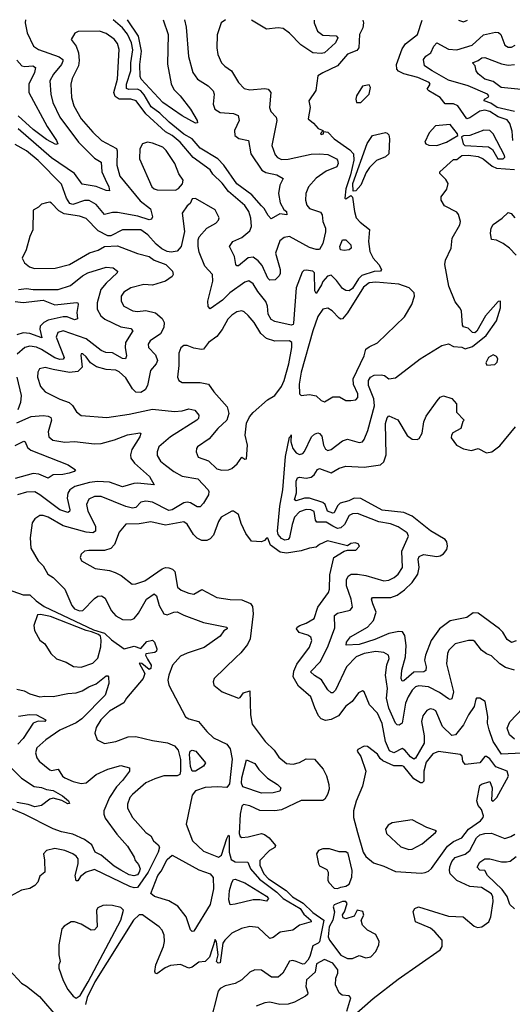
# Model space of a CAD drawing. Extents: x 1954683 to 2060285, y 904798 to 1016299.
# Tile 439 of 472: x 2026583 to 2029561, y 1010317 to 1016265. Entities that reach past the tile are written whole.
import ezdxf

# ---------------------------------------------------------------- set-up
doc = ezdxf.new("R2010")
doc.units = 0

msp = doc.modelspace()

# ---------------------------------------------------------------- linework, layer by layer
at = {"layer": '0CON10XD'}
for points in [[(2027828.1, 1016263), (2027801.4, 1016245), (2027777.4, 1016172.6), (2027774.5, 1016095.5), (2027781.8, 1016055), (2027802.5, 1016005), (2027823.6, 1015983.6), (2027863.6, 1015955), (2027905, 1015884.4), (2027939.5, 1015849.5), (2027975, 1015841.1), (2028065, 1015849.6), (2028084.5, 1015844.5), (2028102, 1015825), (2028093.3, 1015733.3), (2028100.9, 1015710.9), (2028133.6, 1015675), (2028138, 1015655), (2028107.8, 1015505), (2028127.6, 1015447.6), (2028141.3, 1015431.3), (2028165, 1015420), (2028205, 1015421.2), (2028345, 1015453.1), (2028394.7, 1015454.7), (2028445, 1015449.6), (2028498.8, 1015425), (2028505, 1015416.7), (2028509.2, 1015395), (2028499.2, 1015375), (2028435, 1015349.7), (2028375, 1015306.9), (2028328.5, 1015255), (2028312.1, 1015215), (2028310.4, 1015175), (2028317.9, 1015145), (2028335.7, 1015125), (2028401.7, 1015101.7), (2028411.8, 1015085), (2028415.4, 1015045.4), (2028431.7, 1015005), (2028432.4, 1014982.4), (2028415, 1014912), (2028395, 1014876.6), (2028375, 1014876.5), (2028335, 1014888.9), (2028215, 1014954.8), (2028181.8, 1014948.2), (2028155, 1014929.6), (2028129.2, 1014855), (2028157.9, 1014755), (2028158.6, 1014731.4), (2028152.5, 1014717.5), (2028126.7, 1014693.3), (2028095, 1014691.1), (2028083.3, 1014703.3), (2028049.7, 1014779.7), (2028025, 1014808.4), (2027995, 1014830.4), (2027963.9, 1014826.1), (2027905, 1014778.6), (2027895, 1014778), (2027890.6, 1014785), (2027882.5, 1014835), (2027851.1, 1014895), (2027871.9, 1014925), (2027925, 1014949.6), (2027975, 1014988.5), (2027984.1, 1015015), (2027980.8, 1015065), (2027967.3, 1015105), (2027945, 1015142.7), (2027845.9, 1015225.9), (2027806.2, 1015276.2), (2027751.4, 1015331.4), (2027735, 1015358.5), (2027631.4, 1015431.4), (2027552.3, 1015525), (2027505, 1015565.2), (2027465, 1015587.7), (2027346.5, 1015696.5), (2027286.6, 1015775), (2027255, 1015784.8), (2027185, 1015784.5), (2027160.4, 1015800.4), (2027153, 1015825), (2027173.3, 1015905), (2027184.7, 1016084.7), (2027175, 1016121.4), (2027155, 1016147.9), (2027105, 1016180.9), (2027065, 1016194.7), (2026936.9, 1016193.1), (2026915.7, 1016184.3), (2026894, 1016145), (2026924.1, 1016104.1), (2026938.8, 1016065), (2026942.6, 1016017.4), (2026938.1, 1015985), (2026901.2, 1015908.8), (2026892.5, 1015875), (2026895.3, 1015795), (2026910, 1015745), (2026954, 1015665), (2027024.4, 1015584.4), (2027076.9, 1015535), (2027167.5, 1015487.5), (2027172.2, 1015472.2), (2027171.2, 1015385), (2027188.6, 1015318.6), (2027311.2, 1015171.2), (2027372.9, 1015122.9), (2027385.4, 1015074.6), (2027379.8, 1015060.2), (2027365, 1015056.4), (2027297.6, 1015077.6), (2027175, 1015100.4), (2027145, 1015100.2), (2027095, 1015088.2), (2027045, 1015147.8), (2027003, 1015173), (2026975, 1015171.6), (2026905, 1015148.9), (2026886.5, 1015155), (2026866.7, 1015186.7), (2026835, 1015271.8), (2026694.7, 1015415), (2026625, 1015471.9), (2026555, 1015511.1)], [(2026618.5, 1016264.7), (2026615.5, 1016245), (2026628.5, 1016185), (2026665.6, 1016105), (2026695.8, 1016085), (2026821.2, 1016041.2), (2026842.9, 1016025), (2026844.7, 1016015), (2026835.8, 1015995), (2026786.5, 1015935), (2026764.7, 1015895), (2026770.8, 1015815), (2026784.2, 1015765), (2026826.6, 1015675), (2026938.8, 1015525), (2027035, 1015428.8), (2027074.7, 1015404.7), (2027078.6, 1015345), (2027100.4, 1015300.4), (2027122.1, 1015255), (2027125, 1015231.2), (2027105, 1015233.1), (2027045, 1015257.1), (2026960.5, 1015270.5), (2026914.6, 1015335), (2026775, 1015430.8), (2026574.6, 1015605)], [(2028656.9, 1016261.8), (2028661.8, 1016245), (2028657.5, 1016215), (2028636.4, 1016175), (2028633.5, 1016095), (2028620.9, 1016079.1), (2028565, 1016057.1), (2028505, 1015986.2), (2028415.3, 1015944.7), (2028385.8, 1015925), (2028373.1, 1015836.9), (2028330, 1015775), (2028338.6, 1015735), (2028326.2, 1015665), (2028359.7, 1015639.7), (2028387.7, 1015607.7), (2028417.5, 1015595), (2028402.3, 1015577.7), (2028405, 1015572), (2028420, 1015575), (2028421.7, 1015588.3), (2028445, 1015584.3), (2028483.8, 1015545), (2028579.4, 1015479.4), (2028600.4, 1015455), (2028603.2, 1015416.8), (2028583, 1015327), (2028555, 1015242.5), (2028547.5, 1015187.5), (2028555, 1015182.5), (2028585, 1015202.5), (2028595, 1015192.5), (2028606, 1015105), (2028618, 1015068), (2028641.2, 1015041.2), (2028697.4, 1014997.4), (2028691, 1014925), (2028700.4, 1014865), (2028718.8, 1014825), (2028753.4, 1014785), (2028769.4, 1014755), (2028764, 1014746), (2028725, 1014743.6), (2028651.5, 1014718.5), (2028630.8, 1014699.2), (2028595, 1014641.1), (2028575, 1014626.9), (2028555, 1014628.5), (2028535, 1014641.2), (2028499.1, 1014689.1), (2028465, 1014720.4), (2028444.1, 1014715.9), (2028416.4, 1014683.6), (2028407.6, 1014662.4), (2028375, 1014610), (2028367, 1014627), (2028364.2, 1014735), (2028355, 1014745.6), (2028315, 1014751.4), (2028301.1, 1014748.9), (2028291.1, 1014738.9), (2028254.8, 1014645), (2028237.8, 1014432.2), (2028235.7, 1014424.3), (2028225, 1014419.1), (2028125, 1014441.8), (2028102.7, 1014452.7), (2028085.3, 1014485), (2028081.1, 1014535), (2028071.7, 1014561.7), (2028021.8, 1014621.8), (2027995, 1014669.1), (2027967.5, 1014687.5), (2027945, 1014679.1), (2027854.1, 1014615), (2027809.5, 1014570.5), (2027735, 1014517.5), (2027722.1, 1014532.1), (2027719.6, 1014565), (2027750.7, 1014685), (2027748.9, 1014725), (2027702.9, 1014775), (2027668.9, 1014861.1), (2027661.9, 1014895), (2027661.9, 1014935), (2027667.8, 1014952.2), (2027715, 1015006), (2027768.8, 1015035), (2027785, 1015053.3), (2027788.3, 1015068.3), (2027765, 1015115.8), (2027645, 1015183.8), (2027625, 1015182.5), (2027613.3, 1015155), (2027595, 1015140), (2027566.2, 1015095), (2027580, 1014985), (2027560, 1014895), (2027535, 1014865.8), (2027498.8, 1014861.2), (2027475, 1014863.9), (2027441.4, 1014881.4), (2027408.2, 1014908.2), (2027357.1, 1014965), (2027315, 1014994.6), (2027205, 1014995.4), (2027135, 1014958.1), (2027115, 1014958.9), (2027058.4, 1014988.4), (2026984.4, 1015064.4), (2026945, 1015078.1), (2026852.3, 1015092.3), (2026820.3, 1015110.3), (2026775, 1015157.1), (2026765, 1015162), (2026745, 1015158.8), (2026715, 1015151.2), (2026697.6, 1015132.4), (2026664, 1015115), (2026662.7, 1014995), (2026644.6, 1014955), (2026621.4, 1014875), (2026598, 1014825), (2026611.2, 1014795), (2026642.6, 1014772.6), (2026672, 1014762), (2026797.1, 1014762.9), (2026885, 1014786.2), (2027004.7, 1014855.3), (2027056.9, 1014873.1), (2027095, 1014894.4), (2027175, 1014899.2), (2027295, 1014852.1), (2027365, 1014833.6), (2027395, 1014812.7), (2027466.2, 1014785), (2027506.2, 1014745), (2027510, 1014725), (2027505, 1014712.5), (2027465, 1014684.2), (2027385, 1014660), (2027332.5, 1014665), (2027254.3, 1014645.7), (2027212.3, 1014617.7), (2027195.6, 1014595), (2027196.9, 1014565), (2027213.1, 1014535), (2027266.7, 1014505), (2027295, 1014501.6), (2027345, 1014507.1), (2027403.6, 1014493.6), (2027445, 1014459.4), (2027456.1, 1014436.1), (2027454.1, 1014405), (2027435, 1014367.9), (2027371.9, 1014325), (2027359.5, 1014305), (2027361.1, 1014285), (2027405, 1014239.5), (2027415.8, 1014205), (2027408.7, 1014185), (2027374.7, 1014145), (2027355.3, 1014055), (2027342.3, 1014027.7), (2027315, 1014012.7), (2027285, 1014015.5), (2027265, 1014034.4), (2027225, 1014101.5), (2027185, 1014138.2), (2027165, 1014148.1), (2027105, 1014150.6), (2027047.1, 1014167.1), (2027012, 1014192), (2026985, 1014228.6), (2026964.2, 1014245.8), (2026954.2, 1014245.8), (2026952.7, 1014237.3), (2026960.4, 1014165), (2026935, 1014138.9), (2026885, 1014133.7), (2026785, 1014151.2), (2026736.1, 1014163.9), (2026703.1, 1014155), (2026693.5, 1014135), (2026690.9, 1014105), (2026708.3, 1014048.3), (2026737.4, 1014017.4), (2026825, 1013972.5), (2026882.8, 1013952.8), (2026902.7, 1013935), (2026925.7, 1013895), (2026955, 1013874.4), (2027110.7, 1013860.7), (2027245, 1013881.5), (2027385, 1013912), (2027518.5, 1013898.5), (2027565, 1013901.1), (2027605, 1013913.6), (2027640.8, 1013905), (2027665.6, 1013875), (2027663.6, 1013856.4), (2027654.4, 1013845), (2027495, 1013745.4), (2027424.6, 1013685), (2027413.6, 1013655), (2027415, 1013631.2), (2027435, 1013597.8), (2027465, 1013573.4), (2027515, 1013535.3), (2027565, 1013507.5), (2027660.6, 1013490.6), (2027721.9, 1013425), (2027727.1, 1013415), (2027724.4, 1013395), (2027695, 1013344.4), (2027675, 1013322.2), (2027655, 1013321.8), (2027615.2, 1013345.2), (2027595, 1013350.3), (2027575, 1013345.3), (2027505, 1013303.8), (2027485, 1013299.8), (2027385, 1013349.5), (2027345, 1013356.7), (2027315, 1013349.6), (2027285, 1013318.8), (2027265, 1013313.6), (2027225, 1013324), (2027075, 1013383.3), (2027035, 1013384.6), (2027001.9, 1013368.1), (2026987.7, 1013335), (2026994.7, 1013295), (2027041.6, 1013205), (2027041.8, 1013175), (2027025, 1013164.7), (2026985, 1013169.8), (2026846.4, 1013206.4), (2026755, 1013259.2), (2026725, 1013270), (2026705, 1013270), (2026675, 1013248.6), (2026657.8, 1013225), (2026645.5, 1013135), (2026651.4, 1013071.4), (2026694.4, 1012995), (2026725.5, 1012965), (2026752.5, 1012915), (2026785, 1012895.7), (2026855.4, 1012825.4), (2026898, 1012725), (2026914, 1012705), (2026945, 1012693.5), (2026965, 1012695.8), (2027035, 1012768.5), (2027055, 1012781.8), (2027076.7, 1012785), (2027100.1, 1012770.1), (2027136.7, 1012695), (2027165, 1012662.7), (2027205, 1012640.4), (2027255, 1012639.6), (2027275, 1012648.2), (2027301.4, 1012678.6), (2027349.6, 1012765), (2027395, 1012797.1), (2027410.5, 1012785), (2027425.6, 1012725.6), (2027455, 1012675.6), (2027475, 1012668.5), (2027514.8, 1012685.2), (2027535, 1012686.7), (2027575, 1012667.1)], [(2027579.8, 1016263.4), (2027589.2, 1016219.2), (2027603, 1016043), (2027630, 1015945), (2027657.1, 1015905), (2027721.9, 1015865), (2027753.3, 1015835), (2027758.2, 1015815), (2027751.8, 1015755), (2027762.5, 1015725), (2027794.7, 1015704.7), (2027875, 1015697.7), (2027904.2, 1015685), (2027910.5, 1015655), (2027880.9, 1015595), (2027883.1, 1015565), (2027907.8, 1015547.8), (2027965.8, 1015535), (2027980.6, 1015455), (2028046.3, 1015356.3), (2028071.6, 1015341.6), (2028137.2, 1015327.2), (2028176, 1015305), (2028155.5, 1015264.5), (2028147.1, 1015215), (2028158, 1015158), (2028178.9, 1015118.9), (2028195.7, 1015105), (2028198.8, 1015085), (2028155, 1015092), (2028102.7, 1015062.7), (2028085, 1015081.2), (2028061.8, 1015125), (2028045, 1015141.1), (2027986.4, 1015206.4), (2027895, 1015273.6), (2027817, 1015385), (2027780.7, 1015425), (2027675, 1015489.1), (2027624.9, 1015544.9), (2027575, 1015573.3), (2027486.6, 1015645), (2027430.4, 1015700.4), (2027377.8, 1015737.8), (2027335, 1015811.3), (2027315, 1015834.2), (2027295, 1015844.3), (2027243.6, 1015843.6), (2027229.6, 1015849.6), (2027228.1, 1015875), (2027254.2, 1015955), (2027254.2, 1016005), (2027266.8, 1016083.2), (2027259, 1016125), (2027235, 1016176.8), (2027205, 1016215.2), (2027148.1, 1016264)], [(2027450.7, 1016263.5), (2027480, 1016175), (2027475.7, 1015995.7), (2027497.9, 1015877.9), (2027515, 1015842.7), (2027554, 1015805), (2027615.5, 1015725), (2027655.4, 1015655), (2027657.9, 1015642.1), (2027645, 1015640.6), (2027565, 1015683.1), (2027448.8, 1015765), (2027318.2, 1015905), (2027311.7, 1015921.7), (2027309.2, 1015995), (2027320, 1016075), (2027301.1, 1016165), (2027233.8, 1016263.9)], [(2028363.4, 1016262.2), (2028362.7, 1016245), (2028383.4, 1016195), (2028415, 1016172.1), (2028496.3, 1016166.3), (2028507.1, 1016155), (2028492.7, 1016125), (2028425.6, 1016064.4), (2028405, 1016059.7), (2028355, 1016064.7), (2028281.9, 1016111.9), (2028215, 1016183.3), (2028175, 1016212.3), (2028145, 1016216), (2028075, 1016208.4), (2027984.9, 1016262.8)], [(2029564.1, 1015535), (2029560.4, 1015590.4), (2029546.9, 1015636.9), (2029529.4, 1015659.4), (2029475, 1015678.2), (2029425, 1015710.4), (2029395, 1015717.3), (2029365, 1015713), (2029305, 1015672.5), (2029285, 1015665.9), (2029231.8, 1015745), (2029205, 1015755.6), (2029155.6, 1015755.6), (2029125.1, 1015795.1), (2029056.4, 1015835), (2029046, 1015845), (2029064, 1015875), (2029057.5, 1015885), (2028990.6, 1015915), (2028905, 1015938.5), (2028873.3, 1015953.3), (2028862.6, 1015965), (2028861.7, 1015995), (2028895, 1016088.5), (2028915, 1016118.2), (2028987.8, 1016175), (2029015.1, 1016261.3)], [(2029234.9, 1016261), (2029265, 1016251.4), (2029290.4, 1016260.9)], [(2029575, 1015709.4), (2029469.2, 1015735), (2029430.7, 1015760.7), (2029390, 1015775), (2029392.5, 1015785), (2029415, 1015797.5), (2029418.8, 1015805), (2029411.2, 1015815), (2029295, 1015864.4), (2029175, 1015899.3), (2029075.5, 1015955.5), (2029030, 1015985), (2029024.4, 1016024.4), (2029038.1, 1016045), (2029067.7, 1016065), (2029087.1, 1016105), (2029105, 1016125.6), (2029175, 1016087.5), (2029225, 1016082.9), (2029319.2, 1016110.8), (2029386.1, 1016173.9), (2029459.8, 1016189.7), (2029476.7, 1016186.7), (2029491.2, 1016175), (2029515, 1016111.5), (2029535, 1016099.1), (2029555, 1016099.6), (2029578.2, 1016111.8)], [(2026565, 1016020), (2026596.6, 1015986.6), (2026615, 1015982.1), (2026662.5, 1015985), (2026677.8, 1015975), (2026672.4, 1015945), (2026639, 1015875), (2026637.8, 1015825), (2026750, 1015620), (2026805.4, 1015535), (2026813.8, 1015515), (2026801.5, 1015511.5), (2026745, 1015540.3), (2026665, 1015600.7), (2026573.1, 1015683.1)], [(2029615, 1015843.5), (2029494.3, 1015854.3), (2029445, 1015892.3), (2029394.8, 1015904.8), (2029355, 1015938.6), (2029342.5, 1015955), (2029336.2, 1015985), (2029320, 1016005), (2029355, 1016018.2), (2029376.4, 1016033.6), (2029395, 1016036.8), (2029495, 1015997.4), (2029535, 1015990.9), (2029575, 1015993.9)], [(2028645, 1015764.4), (2028696.1, 1015815), (2028703.1, 1015855), (2028695, 1015872), (2028655, 1015863.3), (2028618.8, 1015805), (2028614, 1015785), (2028620, 1015765), (2028645, 1015764.4)], [(2029105, 1015504.9), (2029162.7, 1015525), (2029230.8, 1015565), (2029230, 1015575), (2029185, 1015631.4), (2029097, 1015623), (2029058, 1015582), (2029031.1, 1015525), (2029037.5, 1015515), (2029056.4, 1015506.4), (2029105, 1015504.9)], [(2029505, 1015424.1), (2029515.4, 1015434.6), (2029514.5, 1015445), (2029444.7, 1015574.7), (2029425, 1015595.5), (2029387.9, 1015597.9), (2029305, 1015564.6), (2029265, 1015563.3), (2029253.3, 1015556.7), (2029263, 1015515), (2029274, 1015504), (2029417.5, 1015497.5), (2029440.8, 1015480.8), (2029473.4, 1015425), (2029505, 1015424.1)], [(2028598.3, 1015228.3), (2028597.3, 1015275), (2028683.1, 1015516.9), (2028715, 1015565.9), (2028795, 1015582.9), (2028805, 1015579.2), (2028815, 1015568.8), (2028819.3, 1015545), (2028815, 1015454.5), (2028795, 1015436.4), (2028740.8, 1015415), (2028698.6, 1015371.4), (2028678.4, 1015341.6), (2028645, 1015264.5), (2028615, 1015230), (2028598.3, 1015228.3)], [(2027525, 1015234.3), (2027543.8, 1015245), (2027567.3, 1015272.7), (2027570.8, 1015295), (2027545, 1015333.8), (2027520.5, 1015395), (2027468.5, 1015475), (2027447.5, 1015495), (2027385, 1015518.6), (2027355, 1015524), (2027325.9, 1015514.1), (2027309.2, 1015485), (2027307.5, 1015425), (2027382.2, 1015255), (2027395, 1015243.1), (2027415, 1015237.1), (2027525, 1015234.3)], [(2028447, 1012483), (2028489, 1012591), (2028485.4, 1012665), (2028505, 1012679.3), (2028581.7, 1012698.3), (2028594.5, 1012715), (2028587.1, 1012765), (2028558.8, 1012845), (2028559.2, 1012880.8), (2028567.9, 1012902.1), (2028585.9, 1012914.1), (2028625, 1012915.2), (2028675, 1012907.3), (2028785, 1012874), (2028815, 1012879.3), (2028846.7, 1012895), (2028871.2, 1012915), (2028897.5, 1012955), (2028892.2, 1013055), (2028933.3, 1013145), (2028925.3, 1013165.3), (2028871.8, 1013201.8), (2028825, 1013220), (2028755, 1013231.1), (2028625, 1013281.8), (2028595, 1013279.2), (2028575, 1013268.5), (2028546.9, 1013215), (2028525, 1013194.3), (2028505, 1013191.1), (2028475.6, 1013205.6), (2028435, 1013229), (2028379.6, 1013229.6), (2028372.1, 1013242.1), (2028364, 1013294), (2028343.7, 1013303.7), (2028315, 1013305.9), (2028275, 1013290.7), (2028245, 1013258.5), (2028229.2, 1013215), (2028214, 1013136), (2028205.8, 1013124.2), (2028185, 1013121), (2028165, 1013130.5), (2028145, 1013154.7), (2028140.9, 1013175), (2028156, 1013325), (2028173.9, 1013425), (2028190.4, 1013625), (2028215, 1013742.5), (2028223, 1013747), (2028225, 1013757.5), (2028222.5, 1013715), (2028235, 1013673.6), (2028255, 1013648.2), (2028275, 1013637.5), (2028295, 1013643.8), (2028305, 1013655.5), (2028346.9, 1013745), (2028365, 1013760.8), (2028385, 1013768.2), (2028395.4, 1013765.4), (2028409.6, 1013749.6), (2028419.6, 1013695), (2028431, 1013671), (2028445, 1013662), (2028465, 1013668.1), (2028535, 1013719.7), (2028565, 1013730.4), (2028635, 1013710.5), (2028654.6, 1013715.4), (2028665, 1013728), (2028687.7, 1013782.3), (2028727.1, 1013932.9), (2028724.5, 1013975), (2028691.2, 1014055), (2028691.8, 1014085), (2028704.2, 1014105.8), (2028725, 1014117.3), (2028768.3, 1014118.3), (2028787.5, 1014115), (2028815, 1014095.5), (2028855, 1014101.1), (2029003.1, 1014215), (2029135, 1014295.6), (2029175, 1014306), (2029205, 1014290.8), (2029255, 1014285.8), (2029275, 1014276.7), (2029320, 1014290), (2029403, 1014357), (2029465, 1014445.8), (2029490, 1014525), (2029488.8, 1014565), (2029475, 1014562.2), (2029399.3, 1014475), (2029346.2, 1014383.8), (2029335, 1014373.8), (2029320, 1014375), (2029295, 1014402), (2029265, 1014408.8), (2029259.2, 1014419.2), (2029252.9, 1014505), (2029244.4, 1014525), (2029215, 1014560), (2029176.8, 1014655), (2029153.4, 1014785), (2029158, 1014812), (2029191.5, 1014885), (2029197.8, 1014945), (2029243.8, 1015025), (2029248, 1015045), (2029235, 1015088), (2029225, 1015101.9), (2029150.7, 1015140.7), (2029131.1, 1015175), (2029130.5, 1015195), (2029165, 1015241.2), (2029172.9, 1015275), (2029159.3, 1015299.3), (2029122.5, 1015335), (2029122.5, 1015345), (2029205, 1015420), (2029225, 1015420), (2029255, 1015443.3), (2029296.9, 1015446.9), (2029355, 1015437.3), (2029384, 1015425), (2029406.9, 1015406.9), (2029439.4, 1015379.4), (2029465, 1015367.3), (2029575, 1015359.3)], [(2029585, 1014841.9), (2029544.4, 1014885), (2029505, 1014913.4), (2029465, 1014933.6), (2029435, 1014936.7), (2029428.9, 1014975), (2029433.1, 1015005), (2029445, 1015027.5), (2029498.8, 1015065), (2029535, 1015100), (2029553.6, 1015093.6), (2029576.8, 1015066.8)], [(2028545, 1014870), (2028522.7, 1014875), (2028517.9, 1014895), (2028535, 1014935.4), (2028554, 1014935), (2028584.2, 1014905), (2028587.1, 1014885), (2028575, 1014874.3), (2028545, 1014870)], [(2026575, 1014634.3), (2026625, 1014640.2), (2026665, 1014634.4), (2026815, 1014634.3), (2026890.9, 1014659.1), (2026962.1, 1014717.9), (2026995, 1014736.2), (2027105, 1014770.3), (2027147.5, 1014765), (2027174.2, 1014745), (2027172.5, 1014735), (2027105, 1014673.3), (2027073.8, 1014635), (2027050.7, 1014555), (2027052.3, 1014515), (2027073.2, 1014475), (2027098.5, 1014455), (2027195, 1014409.2), (2027255, 1014398.2), (2027266.7, 1014385), (2027221.8, 1014315), (2027219.7, 1014285), (2027228.4, 1014235), (2027223.6, 1014216.4), (2027205, 1014217.3), (2027145, 1014251.3), (2027103.3, 1014255), (2027075, 1014266.7), (2026985, 1014337), (2026845, 1014385.7), (2026813.8, 1014375), (2026803.9, 1014346.1), (2026851.6, 1014225), (2026846.6, 1014213.4), (2026825, 1014211.7), (2026795, 1014221.4), (2026715, 1014273), (2026685, 1014285.6), (2026645, 1014292.7), (2026614.4, 1014285), (2026568.2, 1014245)], [(2028425, 1013956.2), (2028475, 1013986.7), (2028516.1, 1013986.1), (2028553.6, 1013963.6), (2028585, 1013964), (2028615, 1013968.8), (2028627.5, 1013982.5), (2028626.8, 1014005), (2028601.7, 1014061.7), (2028598, 1014095), (2028664.7, 1014235), (2028676.2, 1014273.8), (2028695, 1014289.3), (2028746.7, 1014313.3), (2028909.5, 1014470.5), (2028952.5, 1014545), (2028970, 1014595), (2028966.7, 1014615), (2028938, 1014645), (2028875, 1014666.2), (2028735, 1014679.4), (2028695, 1014674.3), (2028661.9, 1014648.1), (2028565, 1014493.1), (2028535, 1014457.8), (2028525, 1014455.4), (2028515, 1014461.2), (2028472.2, 1014505), (2028445, 1014521.2), (2028415, 1014516.7), (2028385, 1014472.1), (2028355.1, 1014384.9), (2028285.5, 1014135.5), (2028272.8, 1014062.8), (2028275, 1014003.8), (2028285, 1013994.4), (2028335, 1014000.8), (2028375, 1013993.3), (2028405, 1013963.8), (2028425, 1013956.2)], [(2026555, 1014563.2), (2026605, 1014557.2), (2026725, 1014569.4), (2026795, 1014543), (2026926.5, 1014556.5), (2026934.1, 1014554.1), (2026936.9, 1014545), (2026928.8, 1014495), (2026931.7, 1014458.3), (2026915, 1014452.2), (2026869.1, 1014469.1), (2026845, 1014470.6), (2026755, 1014448.7), (2026729.6, 1014435), (2026707.1, 1014412.9), (2026704.8, 1014395), (2026716.5, 1014343.5), (2026645, 1014369.8), (2026605, 1014373.9), (2026565, 1014360)], [(2027805, 1013544.3), (2027845, 1013544.4), (2027866.3, 1013553.7), (2027897.8, 1013582.2), (2027925, 1013622.5), (2027945, 1013610), (2027955, 1013612.5), (2027960.2, 1013695), (2027945.8, 1013755), (2027953.5, 1013826.5), (2027972.2, 1013865), (2027995, 1013890.8), (2028081.8, 1013968.2), (2028125.3, 1013994.7), (2028165, 1014048.7), (2028181.5, 1014085), (2028209.8, 1014185), (2028227.8, 1014285), (2028227.8, 1014315), (2028215, 1014324.8), (2028125, 1014322.4), (2028075, 1014337.9), (2028039.9, 1014369.9), (2028000, 1014435), (2027965, 1014478), (2027940.3, 1014500.3), (2027925, 1014505.7), (2027895, 1014500), (2027865, 1014479.4), (2027841.8, 1014455), (2027807.8, 1014392.2), (2027775, 1014350), (2027724.3, 1014315), (2027695, 1014274), (2027682.9, 1014272.9), (2027635, 1014280.8), (2027595, 1014295.7), (2027574.4, 1014295.6), (2027557.6, 1014282.4), (2027545, 1014250), (2027545.5, 1014175), (2027537.1, 1014105), (2027546, 1014085), (2027565, 1014072.9), (2027675, 1014073.8), (2027725, 1014062.7), (2027756.5, 1014016.5), (2027837.3, 1013925), (2027846.5, 1013885), (2027835.3, 1013844.7), (2027781.5, 1013795), (2027728.1, 1013731.9), (2027658.8, 1013685), (2027651.2, 1013675), (2027650, 1013655), (2027662.7, 1013622.7), (2027725, 1013598.9), (2027775, 1013551.4), (2027805, 1013544.3)], [(2029407.5, 1014177.5), (2029455, 1014181.2), (2029470, 1014195), (2029474.2, 1014215), (2029465, 1014230), (2029445, 1014240), (2029416.2, 1014225), (2029401.7, 1014191.7), (2029407.5, 1014177.5)], [(2026566.2, 1014105), (2026591.9, 1013995), (2026588.8, 1013951.2), (2026571.7, 1013908.3)], [(2029585, 1012512.1), (2029555, 1012502.7), (2029529.5, 1012519.5), (2029503.2, 1012565), (2029483.6, 1012585), (2029355, 1012678.9), (2029325, 1012680.9), (2029285, 1012653), (2029185, 1012632.2), (2029120.5, 1012585), (2029069.4, 1012515), (2029035.3, 1012425.3), (2029030.2, 1012395), (2029040, 1012355), (2029037.5, 1012332.5), (2029025.3, 1012324.7), (2028965, 1012323.6), (2028905, 1012271.3), (2028895, 1012268.9), (2028889.4, 1012285), (2028893.5, 1012335), (2028914.8, 1012415), (2028919.6, 1012485), (2028911.2, 1012545), (2028896.5, 1012566.5), (2028875, 1012568.3), (2028815, 1012556.7), (2028729.3, 1012520.7), (2028635, 1012490.8), (2028557, 1012487), (2028558.2, 1012505), (2028583.1, 1012536.9), (2028685, 1012594.7), (2028721.7, 1012635), (2028738.1, 1012685), (2028716.8, 1012736.8), (2028710, 1012765), (2028716.7, 1012775), (2028826, 1012774), (2028865, 1012787.5), (2028909.5, 1012820.5), (2028956.1, 1012863.9), (2028990, 1012915), (2028998.6, 1012955), (2028992.5, 1013005), (2028997.8, 1013022.2), (2029025, 1013034), (2029105, 1013021.3), (2029125, 1013025.5), (2029145, 1013037.1), (2029165.3, 1013064.7), (2029169.6, 1013085), (2029165, 1013110), (2029154.5, 1013125), (2029066.4, 1013176.4), (2028955.9, 1013265.9), (2028905, 1013287.1), (2028775, 1013301.5), (2028645, 1013373), (2028605, 1013373.9), (2028571.9, 1013358.1), (2028519.7, 1013345), (2028505, 1013328.7), (2028485, 1013285.4), (2028476.9, 1013283.1), (2028444.7, 1013295), (2028430.5, 1013335), (2028415, 1013348.3), (2028335, 1013374.5), (2028305, 1013373.3), (2028255, 1013358.8), (2028245, 1013363.8), (2028255.9, 1013405.9), (2028253.8, 1013476.2), (2028262.7, 1013497.3), (2028275, 1013501.1), (2028315.3, 1013495.3), (2028345, 1013501.5), (2028362.5, 1013515), (2028382.4, 1013547.6), (2028395, 1013553.5), (2028465, 1013527.9), (2028515, 1013555.4), (2028555, 1013566.8), (2028665, 1013561.7), (2028765, 1013576.2), (2028785, 1013593.3), (2028799.2, 1013635), (2028794.8, 1013825), (2028805, 1013860), (2028815, 1013872), (2028868.3, 1013848.3), (2028925, 1013752.7), (2028955, 1013730.6), (2028985, 1013728.1), (2028996.9, 1013735), (2029015, 1013766), (2029026.9, 1013835), (2029040.5, 1013869.5), (2029107.2, 1013962.8), (2029125, 1013984.4), (2029145, 1013992), (2029195.5, 1013975.5), (2029222.9, 1013945), (2029223.3, 1013893.3), (2029270, 1013845), (2029262.5, 1013837.5), (2029250, 1013795), (2029201.8, 1013768.2), (2029192.7, 1013755), (2029191.8, 1013738.2), (2029223.3, 1013695), (2029265, 1013672.5), (2029315, 1013661.4), (2029355, 1013673.8), (2029405, 1013648.1), (2029436.4, 1013653.6), (2029485, 1013690.6), (2029580.9, 1013805)], [(2026565, 1013828.9), (2026652.5, 1013867.5), (2026725, 1013873.6), (2026755, 1013870), (2026770.9, 1013860.9), (2026776.2, 1013845), (2026754.6, 1013775), (2026759.4, 1013745), (2026783.8, 1013725), (2026855, 1013713.4), (2026915, 1013717.3), (2027035, 1013701.8), (2027075, 1013703.9), (2027156.2, 1013726.2), (2027235, 1013757.3), (2027309.8, 1013769.8), (2027315.6, 1013765), (2027308.9, 1013745), (2027261.5, 1013668.5), (2027252.9, 1013635), (2027255.7, 1013615.7), (2027276.8, 1013585), (2027368.5, 1013505), (2027396.7, 1013455), (2027295, 1013465.3), (2027272.2, 1013462.2), (2027205, 1013442.7), (2027125, 1013470.3), (2027053.9, 1013473.9), (2027005, 1013468.5), (2026915.5, 1013444.5), (2026886.4, 1013425), (2026874, 1013405), (2026869.7, 1013375), (2026885.9, 1013304.1), (2026885, 1013294.3), (2026875, 1013287.7), (2026825, 1013302.8), (2026705, 1013395.3), (2026675, 1013412.2), (2026625, 1013411.2), (2026570, 1013395)], [(2026555, 1013692), (2026608.2, 1013718.2), (2026615.3, 1013715.3), (2026631, 1013681), (2026650, 1013665), (2026876.7, 1013575), (2026920, 1013545), (2026912.5, 1013535), (2026882.5, 1013525), (2026843.1, 1013516.9), (2026785, 1013515.4), (2026755, 1013495.6), (2026698.3, 1013518.3), (2026665, 1013522.7), (2026556.7, 1013493.3)], [(2029701.4, 1011838.6), (2029495, 1011827.3), (2029444.8, 1011905), (2029421, 1011975), (2029411.8, 1012015), (2029413.3, 1012055), (2029395.8, 1012145), (2029365, 1012166.9), (2029345, 1012165.8), (2029340.5, 1012159.5), (2029330, 1012115), (2029295.4, 1012065), (2029266.6, 1012005), (2029218.1, 1011945), (2029195, 1011939.5), (2029139.4, 1011995), (2029098.7, 1012088.7), (2029085, 1012098.5), (2029065, 1012101.9), (2029045, 1012091.9), (2029020.9, 1012059.1), (2029011.6, 1012025), (2029027.8, 1011937.8), (2029027.8, 1011895), (2028975, 1011803.6), (2028965, 1011797.7), (2028945, 1011812.4), (2028912, 1011852), (2028895, 1011861.7), (2028845, 1011836), (2028818.1, 1011848.2), (2028794.4, 1011905), (2028775, 1012013.5), (2028745, 1012075.4), (2028698.5, 1012125), (2028665, 1012203.3), (2028655, 1012210), (2028631.1, 1012198.9), (2028593.3, 1012145), (2028555, 1012118.2), (2028510.2, 1012059.8), (2028465, 1012037), (2028431.7, 1012031.7), (2028405, 1012041.1), (2028389, 1012059), (2028368.1, 1012108.1), (2028342.2, 1012175), (2028269.2, 1012239.2), (2028235.8, 1012295), (2028240.3, 1012329.7), (2028258.2, 1012371.8), (2028334, 1012475), (2028349.2, 1012515), (2028343.3, 1012535), (2028325, 1012547.5), (2028271.7, 1012561.7), (2028256.7, 1012585), (2028260, 1012595), (2028276.7, 1012605), (2028315, 1012619.1), (2028362.7, 1012647.3), (2028384.4, 1012715.6), (2028449.4, 1012805), (2028456.4, 1012825), (2028458.1, 1012911.9), (2028481.4, 1013015), (2028545, 1013054), (2028565, 1013060), (2028615, 1013060), (2028637.5, 1013085), (2028628.8, 1013098.8), (2028610, 1013105), (2028585, 1013100), (2028565, 1013086.7), (2028444.3, 1013115.7), (2028395, 1013093.8), (2028375, 1013078), (2028335, 1013072.5), (2028285, 1013056.2), (2028195, 1013042.2), (2028158.2, 1013048.2), (2028099.7, 1013089.7), (2028082.5, 1013132.5), (2028075, 1013133.3), (2028062.4, 1013117.6), (2028045, 1013110), (2027984.2, 1013114.2), (2027950.4, 1013160.4), (2027921.9, 1013221.9), (2027905, 1013276.2), (2027875, 1013296), (2027865, 1013296), (2027800.8, 1013259.2), (2027785, 1013234), (2027755, 1013151.5), (2027735, 1013128), (2027715, 1013117.8), (2027685, 1013118.2), (2027655, 1013133.4), (2027633.6, 1013155), (2027595, 1013217.5), (2027575, 1013231.1), (2027465, 1013210.5), (2027375, 1013232.1), (2027305, 1013219.7), (2027223.8, 1013216.2), (2027185, 1013168.8), (2027156.9, 1013095), (2027135, 1013070.9), (2027095, 1013058), (2027001.1, 1013058.9), (2026975.8, 1013054.2), (2026953.8, 1013035), (2026948, 1013015), (2026956, 1012995), (2027039.1, 1012949.1), (2027125, 1012936.4), (2027161.2, 1012925), (2027196.9, 1012906.9), (2027262.5, 1012855), (2027285.8, 1012855.8), (2027340, 1012875), (2027445, 1012946.5), (2027465, 1012954.7), (2027485, 1012954), (2027507.5, 1012945), (2027521.7, 1012931.7), (2027537.5, 1012837.5), (2027559.1, 1012819.1), (2027605, 1012800), (2027635, 1012794.6), (2027685, 1012822.5), (2027774.7, 1012774.7), (2027855, 1012761.2), (2027925, 1012760), (2027978.3, 1012738.3), (2027989.9, 1012719.9), (2027994.3, 1012675), (2027976.2, 1012523.8), (2027960.2, 1012489.8), (2027920.8, 1012439.2), (2027889.3, 1012410.7), (2027758, 1012285), (2027752.5, 1012265), (2027756.2, 1012245), (2027806.7, 1012205), (2027905, 1012165.7), (2027915, 1012170), (2027935, 1012198), (2027975, 1012210), (2027977.5, 1012065), (2027988.5, 1012008.5), (2028066.7, 1011905), (2028120.9, 1011850.9), (2028150, 1011810), (2028195, 1011772.2), (2028236.6, 1011766.6), (2028275, 1011776.4), (2028315, 1011798.9), (2028365, 1011796.9), (2028417.4, 1011737.4), (2028437.5, 1011697.5), (2028452.6, 1011645), (2028453.1, 1011616.9), (2028444.5, 1011585), (2028426.9, 1011555), (2028415, 1011547.8), (2028285, 1011547.4), (2028165, 1011491.8), (2028125, 1011486.1), (2028035, 1011487.1), (2027974, 1011515), (2027935, 1011523.8), (2027925, 1011513.1), (2027915, 1011465.7), (2027909.3, 1011349.3), (2027915, 1011330.6), (2027925, 1011324.5), (2027965, 1011327.3), (2028045, 1011348), (2028063.2, 1011343.2), (2028091.9, 1011321.9), (2028129.4, 1011275), (2028125.3, 1011264.7), (2028092.2, 1011245), (2028034.7, 1011185), (2028035, 1011156.2), (2028058.2, 1011105), (2028087.7, 1011075), (2028193.6, 1011003.6), (2028231.8, 1010965), (2028297.2, 1010927.2), (2028355, 1010871.8), (2028421.6, 1010825), (2028395.4, 1010694.6), (2028388, 1010685), (2028355, 1010670), (2028337.5, 1010605), (2028325, 1010582.9), (2028305, 1010561.5), (2028295, 1010558.8), (2028255, 1010574.5), (2028235, 1010581.1), (2028213.6, 1010576.4), (2028174.7, 1010505.3), (2028145, 1010480.6), (2028105, 1010480.4), (2028045, 1010522.2), (2028005, 1010525.6), (2027975, 1010510.8), (2027925, 1010463.8), (2027885, 1010442.5), (2027825, 1010428.2), (2027795, 1010411.2), (2027782.1, 1010395), (2027732.1, 1010197.9)], [(2026506.9, 1012825), (2026605, 1012791.1), (2026645, 1012790.4), (2026683.1, 1012753.1), (2026730.1, 1012720.1), (2027028.6, 1012578.6), (2027095, 1012559.2), (2027138, 1012518), (2027215, 1012463.8), (2027275, 1012479.5), (2027315, 1012466), (2027352.2, 1012507.8), (2027385, 1012517.3), (2027397.3, 1012505), (2027412.1, 1012465), (2027410.2, 1012449.8), (2027399, 1012441), (2027345.5, 1012434.5), (2027343.7, 1012425), (2027355, 1012400.6), (2027378.6, 1012365), (2027375, 1012344.3), (2027365, 1012339.4), (2027321.2, 1012375), (2027305, 1012376.7), (2027338.9, 1012315), (2027328.5, 1012285), (2027228.2, 1012165), (2027212.5, 1012137.5), (2027125, 1012087.9), (2027073.6, 1012035), (2027045, 1011988), (2027037.1, 1011955), (2027052, 1011915), (2027095, 1011892.2), (2027165, 1011903.6), (2027238.5, 1011931.5), (2027285, 1011934.7), (2027385, 1011909.7), (2027476.9, 1011896.9), (2027518.5, 1011878.5), (2027540.9, 1011850.9), (2027554.8, 1011795), (2027555.9, 1011725), (2027550.6, 1011705), (2027535, 1011695.8), (2027454.1, 1011695.9), (2027400.9, 1011679.1), (2027345, 1011654.5), (2027264.4, 1011585), (2027248.9, 1011565), (2027233.8, 1011525), (2027235, 1011501.2), (2027265, 1011445.8), (2027345.4, 1011355.4), (2027375.6, 1011335), (2027391.4, 1011305), (2027420.7, 1011280.7), (2027428.1, 1011265), (2027420, 1011235), (2027360.1, 1011115), (2027295, 1011022.2), (2027275, 1011019.6), (2027248.5, 1011028.5), (2027035, 1011131.9), (2026984.6, 1011115.4), (2026951.6, 1011088.4), (2026935, 1011062.9), (2026925, 1011062.5), (2026918.4, 1011095), (2026935.9, 1011165), (2026936.4, 1011195), (2026925, 1011211.9), (2026905.3, 1011225.3), (2026855, 1011245.6), (2026795, 1011258.1), (2026745, 1011246.7), (2026726.7, 1011225), (2026732.3, 1011187.7), (2026734.2, 1011115.8), (2026705, 1011090), (2026692.5, 1011055), (2026675.5, 1011035), (2026645, 1011016.2), (2026593.4, 1011006.6), (2026505, 1010958.6)], [(2026955, 1012352.5), (2027025, 1012376.5), (2027055, 1012407.5), (2027074.2, 1012475.8), (2027076.4, 1012516.4), (2027070.6, 1012540.6), (2027060.3, 1012550.3), (2027017.5, 1012567.5), (2026984.4, 1012575), (2026768.7, 1012658.7), (2026708.5, 1012671.5), (2026690.5, 1012669.5), (2026668.5, 1012605), (2026672.2, 1012575), (2026705.7, 1012515.7), (2026735, 1012493.3), (2026771.2, 1012435), (2026805, 1012404.2), (2026865, 1012383.1), (2026907.4, 1012357.4), (2026955, 1012352.5)], [(2027575, 1012667.1), (2027695, 1012623.2), (2027835.7, 1012595), (2027836.9, 1012585), (2027817.8, 1012572.2), (2027795, 1012540), (2027698.1, 1012471.9), (2027595, 1012438.4), (2027555, 1012419.5), (2027506.5, 1012365), (2027484.1, 1012305.9), (2027478.8, 1012275), (2027484.8, 1012245), (2027585, 1012053.1), (2027605, 1012040.8), (2027664.3, 1012024.3), (2027713.8, 1011965), (2027755, 1011927.1), (2027835, 1011887.5), (2027855, 1011860), (2027867.3, 1011797.3), (2027851.6, 1011648.4), (2027835, 1011626.6), (2027779.9, 1011630.1), (2027704.3, 1011625.7), (2027645, 1011605.3), (2027625, 1011580), (2027589.3, 1011405), (2027628.2, 1011305), (2027695, 1011241.2), (2027785, 1011205.9), (2027802.7, 1011217.2), (2027835, 1011317.5), (2027845, 1011337.5), (2027850, 1011335), (2027849.8, 1011235), (2027861.9, 1011191.9), (2027885, 1011177.5), (2027962, 1011175), (2027978.6, 1011135), (2028032.4, 1011072.4), (2028136.7, 1010995), (2028176.4, 1010956.4), (2028278.8, 1010895), (2028301.3, 1010861.3), (2028342.9, 1010825), (2028345.6, 1010815), (2028275, 1010794.7), (2028235, 1010764.5), (2028158, 1010752), (2028115, 1010721.1), (2028095, 1010714.4), (2028025, 1010781.1), (2027975, 1010787.5), (2027924.6, 1010775.4), (2027864.6, 1010745.4), (2027822.5, 1010705), (2027812, 1010685), (2027795, 1010566.7), (2027782.5, 1010565), (2027773.1, 1010575), (2027782.5, 1010615), (2027773, 1010693), (2027765, 1010707.5), (2027729.6, 1010600.4), (2027705, 1010575.4), (2027665, 1010570.5), (2027625, 1010541.8), (2027605, 1010535.6), (2027555, 1010556.7), (2027495, 1010550.9), (2027462.8, 1010537.2), (2027411.2, 1010501.2), (2027405, 1010502.5), (2027400.6, 1010515), (2027405.9, 1010555), (2027451.8, 1010665), (2027457.8, 1010695), (2027455.7, 1010735), (2027444.2, 1010765), (2027425.8, 1010785), (2027341.4, 1010845), (2027325, 1010856.5), (2027305, 1010856.5), (2027271.5, 1010825), (2027037.7, 1010452.3), (2026991.7, 1010358.3), (2026980.8, 1010315)], [(2029575, 1012335.5), (2029520.7, 1012350.7), (2029485, 1012374.4), (2029435, 1012421.2), (2029405, 1012433.1), (2029375, 1012455.6), (2029335, 1012508.6), (2029324.4, 1012514.4), (2029295.8, 1012514.2), (2029215, 1012494.3), (2029177.1, 1012455), (2029168.1, 1012435), (2029162.4, 1012372.4), (2029204.7, 1012205), (2029195, 1012162.5), (2029185, 1012157.8), (2029175, 1012161.2), (2029120.4, 1012200.4), (2029055, 1012234), (2028995, 1012241.3), (2028976.2, 1012233.8), (2028955, 1012213.6), (2028930.5, 1012175), (2028915.3, 1012135), (2028895.6, 1012014.4), (2028877.3, 1012002.7), (2028865, 1012004.2), (2028855, 1012014.2), (2028814.8, 1012104.9), (2028801, 1012165), (2028805.6, 1012225), (2028793.8, 1012305), (2028803.1, 1012366.9), (2028815.5, 1012405), (2028812.5, 1012425), (2028785, 1012442.2), (2028735, 1012447.9), (2028665, 1012436.5), (2028617.1, 1012415), (2028559.2, 1012355), (2028491.5, 1012215), (2028475, 1012197.5), (2028465, 1012198.2), (2028445, 1012216.9), (2028407.5, 1012277.5), (2028365, 1012302.2), (2028341.1, 1012325), (2028402.4, 1012387.6), (2028447, 1012483)], [(2026565, 1012220.9), (2026610.9, 1012210.9), (2026645, 1012191.9), (2026705, 1012173.5), (2026735, 1012178.5), (2026785, 1012175.5), (2026875, 1012194.7), (2026925, 1012197.7), (2026960.7, 1012209.3), (2027000.8, 1012235), (2027045, 1012252.6), (2027105, 1012300.9), (2027115, 1012301.5), (2027120.4, 1012295), (2027122.8, 1012255), (2027100.4, 1012185), (2026958.7, 1012041.3), (2026925, 1012016.5), (2026825, 1011972.1), (2026741.1, 1011915), (2026686.7, 1011865), (2026678.9, 1011835), (2026686.3, 1011806.3), (2026700, 1011785), (2026765, 1011732.5), (2026775, 1011729.2), (2026816.6, 1011736.6), (2026842.7, 1011695), (2026855, 1011685.6), (2026906.8, 1011663.2), (2026955, 1011651.2), (2026985, 1011655.5), (2027044.8, 1011705.2), (2027115, 1011736.3), (2027195, 1011758.8), (2027247.5, 1011745), (2027246.8, 1011725), (2027205, 1011668.2), (2027168.8, 1011631.2), (2027126.7, 1011565), (2027092.5, 1011485), (2027091.2, 1011465), (2027100.4, 1011440.4), (2027170.4, 1011345), (2027235, 1011272.5), (2027275.7, 1011205), (2027280.8, 1011185), (2027301.7, 1011161.7), (2027312, 1011135), (2027304.7, 1011115), (2027295, 1011099.3), (2027272.4, 1011092.4), (2027245, 1011098.2), (2027195, 1011126.2), (2027155, 1011151.6), (2027075, 1011218), (2027039.4, 1011235), (2027019.7, 1011279.7), (2026975, 1011313.1), (2026905, 1011343.6), (2026835, 1011357.6), (2026785, 1011377.3), (2026610.9, 1011465), (2026495, 1011513.9)], [(2029575, 1011917.7), (2029544.2, 1011944.2), (2029528.8, 1011985), (2029545, 1012023.3), (2029625.4, 1012105)], [(2026575, 1012057.8), (2026642.5, 1012067.5), (2026684.5, 1012064.5), (2026741.1, 1012035), (2026735, 1012024.8), (2026695, 1012027.1), (2026665, 1012014.4), (2026605, 1011922.5), (2026571.8, 1011888.2)], [(2027645, 1011724.5), (2027625, 1011725.8), (2027615, 1011753.3), (2027609.4, 1011825), (2027613.8, 1011845), (2027625, 1011852.5), (2027646.9, 1011845), (2027706.7, 1011775), (2027695, 1011756.2), (2027645, 1011724.5)], [(2029011.1, 1011108.9), (2029035, 1011113.5), (2029055, 1011120.6), (2029072.7, 1011137.3), (2029169, 1011271), (2029205, 1011300.8), (2029255, 1011322.8), (2029295.1, 1011374.9), (2029368.8, 1011425), (2029385.7, 1011445), (2029387.5, 1011455), (2029373.9, 1011493.9), (2029355, 1011517.5), (2029347.1, 1011545), (2029365, 1011637.5), (2029375, 1011646.7), (2029425, 1011663.3), (2029439.5, 1011625), (2029435, 1011550), (2029445, 1011543.8), (2029466.4, 1011565), (2029538, 1011695), (2029528.8, 1011725), (2029461.7, 1011751.7), (2029425, 1011800), (2029405, 1011814.4), (2029395, 1011812.9), (2029364.5, 1011775.5), (2029275, 1011764.4), (2029260.9, 1011785), (2029257.8, 1011815), (2029246.2, 1011825), (2029115, 1011843.1), (2029080.6, 1011829.4), (2029039.2, 1011779.2), (2029025.2, 1011725), (2029025.6, 1011665), (2029015.5, 1011654.5), (2029005, 1011655.2), (2028965, 1011678.7), (2028905, 1011753.5), (2028895, 1011758.2), (2028845, 1011757.1), (2028778, 1011788), (2028761.3, 1011801.3), (2028745, 1011826.7), (2028685, 1011873.3), (2028665, 1011876.7), (2028627.5, 1011855), (2028624, 1011845), (2028644.5, 1011814.5), (2028675.7, 1011725), (2028655.8, 1011634.2), (2028616.5, 1011543.5), (2028600, 1011485), (2028601.7, 1011445), (2028624.8, 1011355), (2028659.5, 1011235), (2028675, 1011208.8), (2028721.7, 1011171.7), (2028785, 1011150.7), (2028855, 1011118.1), (2029011.1, 1011108.9)], [(2028045, 1011592.8), (2027931, 1011631), (2027923.1, 1011653.1), (2027924.9, 1011685.1), (2027955, 1011792.7), (2028005, 1011770.5), (2028029.5, 1011735), (2028082, 1011682), (2028141.4, 1011645), (2028162.5, 1011625), (2028155, 1011603.5), (2028115, 1011594.1), (2028045, 1011592.8)], [(2026515, 1011761.2), (2026595, 1011682.7), (2026671.4, 1011631.4), (2026715, 1011626.5), (2026745, 1011614.8), (2026785, 1011608), (2026842.2, 1011575), (2026878.5, 1011545), (2026885, 1011530), (2026875, 1011527.5), (2026838.2, 1011548.2), (2026785, 1011562.5), (2026766, 1011555), (2026715, 1011517.1), (2026675, 1011509.1), (2026633.5, 1011523.5), (2026565, 1011534.9)], [(2028935, 1011252.2), (2028955, 1011254.5), (2029015, 1011286.7), (2029096.9, 1011355), (2029102, 1011365), (2029044.8, 1011384.8), (2028955, 1011430), (2028835, 1011412), (2028811.3, 1011398.7), (2028794.5, 1011375), (2028799.4, 1011349.4), (2028888, 1011268), (2028935, 1011252.2)], [(2028355, 1010031), (2028719.1, 1010350.9), (2028871.3, 1010468.7), (2029124.7, 1010645), (2029136.2, 1010665), (2029135.9, 1010705), (2029093.5, 1010755), (2029066.8, 1010776.8), (2028976.2, 1010815), (2028962.3, 1010877.7), (2028971.2, 1010895), (2028993.7, 1010906.3), (2029175, 1010849.1), (2029264, 1010844), (2029329.4, 1010789.4), (2029350.5, 1010780.5), (2029376.1, 1010785), (2029419, 1010815), (2029431.9, 1010845), (2029445, 1010937.5), (2029443.8, 1010965), (2029435, 1010983.1), (2029375, 1011021.4), (2029305, 1011028.2), (2029225, 1011065.3), (2029186.2, 1011105), (2029180.8, 1011125), (2029183.4, 1011146.6), (2029195, 1011180), (2029215, 1011203.4), (2029275, 1011223.8), (2029305.1, 1011244.9), (2029345, 1011321.5), (2029365, 1011339.5), (2029395, 1011348.6), (2029435, 1011349.7), (2029515, 1011318.9), (2029551.2, 1011331.2), (2029576.9, 1011345)], [(2028505, 1011015.7), (2028525, 1011024.5), (2028555, 1011031.2), (2028575, 1011042.9), (2028591.1, 1011085), (2028591.9, 1011125), (2028568.1, 1011228.1), (2028555, 1011238.2), (2028515, 1011238), (2028456.5, 1011256.5), (2028415.7, 1011255), (2028388.9, 1011245), (2028377.1, 1011225), (2028390, 1011165), (2028395, 1011154), (2028440, 1011130), (2028447.5, 1011115), (2028446.1, 1011066.1), (2028451.7, 1011051.7), (2028485, 1011018.6), (2028505, 1011015.7)], [(2027625, 1010756), (2027616.5, 1010766.5), (2027588.8, 1010845), (2027538.9, 1010908.9), (2027485, 1010941), (2027397.5, 1010967.5), (2027376.5, 1010985), (2027417.3, 1011095), (2027438.6, 1011121.4), (2027475, 1011190.6), (2027505, 1011217.2), (2027665, 1011128.2), (2027735, 1011104.6), (2027753.2, 1011083.2), (2027753.8, 1011013.8), (2027735, 1010919.1), (2027635, 1010758.6), (2027625, 1010756)], [(2029575, 1010893.1), (2029545, 1010919.5), (2029528.8, 1010968.8), (2029499.4, 1011009.4), (2029411.6, 1011095), (2029395, 1011124.3), (2029365, 1011126.7), (2029349.4, 1011145), (2029364.5, 1011175), (2029395, 1011195.5), (2029425, 1011196.2), (2029495, 1011177.2), (2029525, 1011176.6), (2029548.6, 1011181.4), (2029585, 1011210.4)], [(2027855, 1010917.8), (2027846.8, 1010946.8), (2027851.4, 1011005), (2027865, 1011053.1), (2027875, 1011069.6), (2027885, 1011072.3), (2027945, 1011050.5), (2028075, 1010968.9), (2028086.5, 1010955), (2028075, 1010940.5), (2028035, 1010948.5), (2027995, 1010947.1), (2027885, 1010922.2), (2027855, 1010917.8)], [(2026925, 1010354.4), (2026949.5, 1010370.5), (2026997.8, 1010452.2), (2027195, 1010825.4), (2027210, 1010885), (2027195, 1010901.4), (2027145, 1010914.2), (2027105, 1010915.8), (2027085, 1010914), (2027055, 1010898.8), (2027048, 1010885), (2027050.6, 1010785), (2027035, 1010765.7), (2027014.5, 1010764.5), (2026955, 1010800), (2026915, 1010813.8), (2026895, 1010813.8), (2026877.5, 1010805), (2026851.2, 1010788.8), (2026838.3, 1010771.7), (2026820, 1010675), (2026820, 1010615), (2026827.5, 1010575), (2026819.2, 1010555), (2026819.2, 1010535), (2026845, 1010460), (2026875, 1010406.2), (2026905.4, 1010365.4), (2026925, 1010354.4)], [(2028565, 1010593.1), (2028595, 1010593.3), (2028635, 1010611.5), (2028675, 1010596.4), (2028706.2, 1010603.8), (2028736.6, 1010635), (2028754.2, 1010675), (2028755.3, 1010695), (2028735, 1010737.3), (2028685.4, 1010765.4), (2028655.7, 1010795), (2028648, 1010825), (2028663.8, 1010855), (2028657.3, 1010877.3), (2028624, 1010886), (2028605, 1010850), (2028555, 1010833.8), (2028538.3, 1010838.3), (2028533.6, 1010856.4), (2028546.7, 1010875), (2028562.5, 1010925), (2028555, 1010936.7), (2028535, 1010938), (2028485, 1010917.5), (2028477.5, 1010905), (2028486.2, 1010875), (2028475.9, 1010825), (2028453.9, 1010783.9), (2028448, 1010725), (2028456.7, 1010705), (2028525, 1010612.7), (2028565, 1010593.1)], [(2028560.8, 1010275), (2028584.4, 1010355), (2028575, 1010367.3), (2028532.6, 1010372.6), (2028515, 1010386.7), (2028492.9, 1010435), (2028494.5, 1010475), (2028506.5, 1010505), (2028506.2, 1010525), (2028475.3, 1010565), (2028425, 1010587.5), (2028378, 1010562), (2028368.5, 1010511.5), (2028317.6, 1010465), (2028313.7, 1010423.7), (2028324.4, 1010385), (2028322.5, 1010375), (2028310.8, 1010365), (2028245, 1010329.1), (2028205, 1010317.6), (2028155.7, 1010315.7), (2028095, 1010329.2), (2028064.7, 1010325.3), (2028012, 1010305)], [(2026519.4, 1010525), (2026594.4, 1010445), (2026625, 1010427.1), (2026703, 1010363), (2026814.2, 1010235)]]:
    msp.add_lwpolyline(points, dxfattribs=at)

doc.saveas('drawing.dxf')
